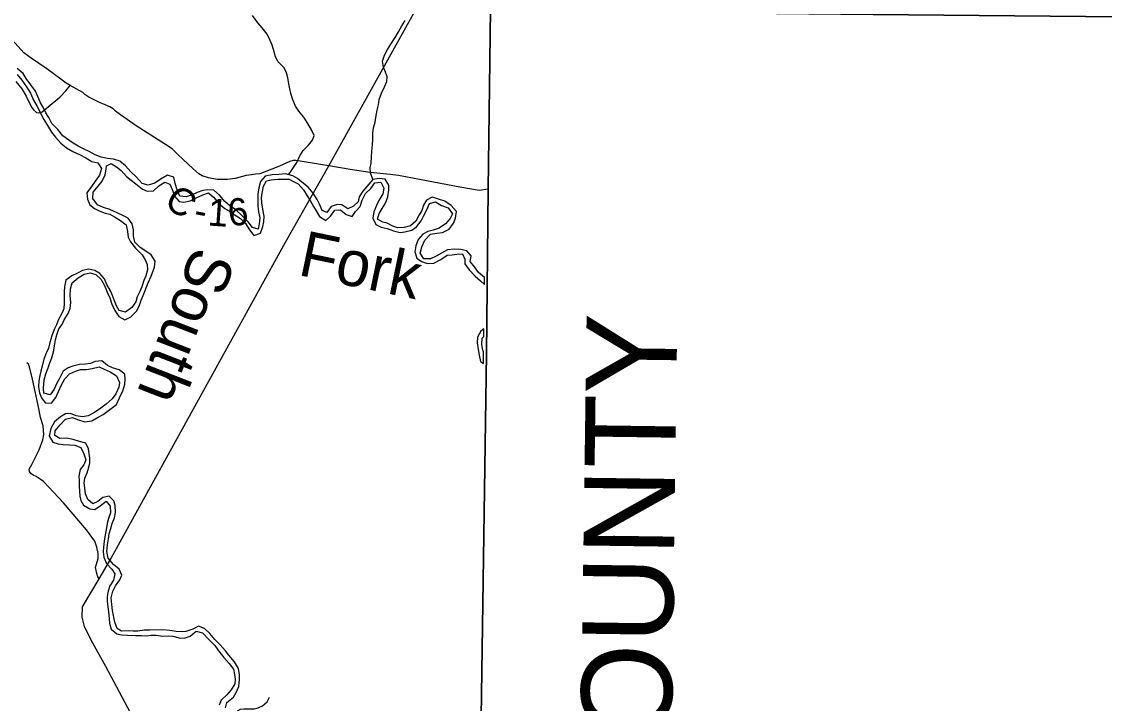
# Model space of a CAD drawing. Extents: x 2043100 to 2470832, y 443715 to 810583.
# Drawn here: x 2296308 to 2308244, y 675442 to 682957 of the extents above; entities that cross this region are included whole.
import ezdxf

# ---------------------------------------------------------------- set-up
doc = ezdxf.new("R2010")
doc.units = 0
for name, color, linetype in [('GM_X_Adjacent_County', 7, 'Continuous'), ('GM_X_Adjacent_County_Text', 7, 'Continuous'), ('GM_X_County', 7, 'Continuous'), ('GM_X_County_Road', 7, 'Continuous'), ('GM_X_County_Road_Text', 7, 'Continuous'), ('GM_X_Minor_River', 7, 'Continuous'), ('GM_X_Minor_River_Text', 7, 'Continuous'), ('GM_X_State_Route', 7, 'Continuous'), ('GM_X_Township', 7, 'Continuous'), ('GM_X_Township_Road', 7, 'Continuous')]:
    doc.layers.add(name, color=color, linetype=linetype)

msp = doc.modelspace()

# ---------------------------------------------------------------- linework, layer by layer
at = {"layer": 'GM_X_Adjacent_County'}
msp.add_lwpolyline([(2300714, 629163), (2300774, 635425), (2300814, 639567), (2300926, 645360), (2300953, 646723), (2300982, 648198), (2301002, 649256), (2301016, 650156), (2301098, 653379), (2301153, 655541), (2301153, 656155), (2301254, 663815), (2301288, 670486), (2301311, 672396), (2301315, 672683), (2301334, 673782), (2301360, 674291), (2301434, 679295), (2301452, 681110), (2301478, 683091), (2302497, 683068), (2305696, 683037), (2309205, 683004)], dxfattribs=at)
at = {"layer": 'GM_X_County'}
msp.add_lwpolyline([(2309205, 683004), (2305696, 683037), (2302497, 683068), (2301478, 683091), (2301452, 681110), (2301434, 679295), (2301360, 674291), (2301334, 673782), (2301315, 672683), (2301311, 672396), (2301288, 670486), (2301254, 663815), (2301153, 656155), (2301153, 655541), (2301098, 653379), (2301016, 650156), (2301002, 649256), (2300982, 648198), (2300953, 646723), (2300926, 645360), (2300814, 639567), (2300774, 635425), (2300714, 629163)], dxfattribs=at)
at = {"layer": 'GM_X_County_Road'}
for points in [[(2296842, 682253), (2296800, 682279), (2296741, 682322), (2296584, 682436), (2296413, 682553), (2296333, 682614), (2296236, 682722), (2296143, 682821), (2296111, 682855), (2296064, 682889)], [(2296243, 682299), (2296311, 682217), (2296356, 682137), (2296415, 682015), (2296439, 681984), (2296473, 681956), (2296495, 681952), (2296535, 681964), (2296599, 682017), (2296729, 682126), (2296796, 682194), (2296842, 682253)], [(2299695, 681368), (2299601, 681382), (2299380, 681420), (2299332, 681426), (2299302, 681426), (2299266, 681415), (2299152, 681365), (2298980, 681297), (2298934, 681279), (2298886, 681275), (2298840, 681268), (2298782, 681260), (2298662, 681229), (2298578, 681216), (2298464, 681217), (2298368, 681237), (2298299, 681258), (2298263, 681278), (2298195, 681338), (2298033, 681489), (2297967, 681555), (2297892, 681604), (2297572, 681807), (2297399, 681930), (2297341, 681972), (2297315, 681995), (2297280, 682017), (2297230, 682039), (2297160, 682069), (2297047, 682124), (2297005, 682156), (2296983, 682176), (2296949, 682195), (2296908, 682215), (2296842, 682253)], [(2301452, 681110), (2301350, 681095), (2301137, 681132), (2300694, 681217), (2300461, 681261), (2300369, 681271), (2300150, 681295), (2299930, 681328), (2299695, 681368)]]:
    msp.add_lwpolyline(points, dxfattribs=at)
at = {"layer": 'GM_X_Minor_River'}
for p, q in [((2297239, 681332), (2297243, 681368)), ((2301410, 680060), (2301411, 680136)), ((2301403, 679485), (2301404, 679570)), ((2301399, 679190), (2301401, 679316))]:
    msp.add_line(p, q, dxfattribs=at)
for points in [[(2299250, 681269), (2299289, 681329), (2299343, 681405), (2299374, 681479), (2299412, 681538), (2299472, 681594), (2299513, 681650), (2299531, 681701), (2299503, 681766), (2299464, 681836), (2299420, 681906), (2299362, 681972), (2299327, 682024), (2299297, 682096), (2299275, 682166), (2299264, 682218), (2299254, 682270), (2299244, 682338), (2299227, 682394), (2299201, 682448), (2299137, 682513), (2299106, 682569), (2299090, 682625), (2299068, 682697), (2299049, 682749), (2299013, 682821), (2298961, 682889), (2298912, 682945), (2298854, 683024)], [(2300178, 681217), (2300153, 681292), (2300149, 681344), (2300160, 681398), (2300166, 681468), (2300170, 681526), (2300175, 681600), (2300179, 681660), (2300180, 681731), (2300188, 681787), (2300204, 681849), (2300213, 681899), (2300229, 681981), (2300241, 682041), (2300250, 682098), (2300276, 682168), (2300309, 682238), (2300333, 682296), (2300337, 682350), (2300318, 682402), (2300298, 682454), (2300286, 682520), (2300307, 682587), (2300343, 682651), (2300377, 682709), (2300426, 682782), (2300464, 682844), (2300501, 682912), (2300537, 682969)], [(2300689, 680826), (2300652, 680756), (2300594, 680708), (2300526, 680687), (2300454, 680683), (2300400, 680702), (2300338, 680736), (2300288, 680746), (2300230, 680778), (2300251, 680844), (2300281, 680898), (2300319, 680956), (2300344, 681025), (2300356, 681101), (2300356, 681155), (2300315, 681221), (2300251, 681228), (2300179, 681218), (2300070, 681087), (2300027, 681027), (2300017, 680972), (2299965, 680922), (2299903, 680894), (2299837, 680937), (2299785, 680941), (2299719, 680919), (2299674, 680852), (2299620, 680876), (2299593, 680944), (2299567, 680998), (2299523, 681066), (2299468, 681133), (2299398, 681189), (2299348, 681227), (2299298, 681256), (2299216, 681278), (2299144, 681274), (2299068, 681267), (2298992, 681253), (2298942, 681196), (2298923, 681124), (2298913, 681056), (2298912, 680992), (2298912, 680924), (2298920, 680860), (2298935, 680794), (2298927, 680728), (2298917, 680671), (2298853, 680689), (2298805, 680751), (2298735, 680822), (2298670, 680884), (2298600, 680930), (2298548, 680976), (2298490, 681043), (2298425, 681101), (2298359, 681103), (2298305, 681096), (2298242, 681072), (2298186, 681049), (2298122, 681025), (2298050, 681035), (2298022, 681105), (2297999, 681173), (2297985, 681241), (2297917, 681264), (2297847, 681226), (2297777, 681177), (2297704, 681153), (2297635, 681174), (2297569, 681246), (2297511, 681302), (2297451, 681366), (2297390, 681419), (2297322, 681443), (2297256, 681449), (2297184, 681462), (2297118, 681488), (2297052, 681525), (2296998, 681551), (2296930, 681585), (2296877, 681618), (2296827, 681650), (2296763, 681700), (2296705, 681768), (2296642, 681835), (2296606, 681899), (2296576, 681953), (2296547, 682007), (2296517, 682061), (2296487, 682131), (2296460, 682191), (2296408, 682259), (2296358, 682330), (2296323, 682384), (2296257, 682440)], [(2296260, 682376), (2296308, 682314), (2296360, 682240), (2296407, 682170), (2296437, 682091), (2296479, 682023), (2296552, 681879), (2296593, 681811), (2296637, 681739), (2296681, 681683), (2296738, 681618), (2296802, 681566), (2296872, 681524), (2296944, 681493), (2297014, 681455), (2297080, 681417), (2297147, 681400), (2297187, 681338), (2297165, 681264), (2297120, 681199), (2297078, 681139), (2297027, 681071), (2297033, 681001), (2297061, 680939), (2297111, 680897), (2297164, 680871), (2297230, 680847), (2297280, 680834), (2297332, 680806), (2297396, 680764), (2297460, 680719), (2297475, 680643), (2297483, 680581), (2297507, 680529), (2297562, 680459), (2297636, 680387), (2297670, 680333), (2297693, 680279), (2297695, 680223), (2297677, 680155), (2297656, 680105), (2297634, 680035), (2297610, 679983), (2297583, 679922), (2297565, 679870), (2297521, 679806), (2297452, 679753), (2297384, 679771), (2297354, 679825), (2297331, 679879), (2297311, 679937), (2297289, 679991), (2297248, 680058), (2297220, 680122), (2297170, 680180), (2297113, 680214), (2297049, 680230), (2296978, 680215), (2296924, 680185), (2296860, 680154), (2296796, 680106), (2296781, 680034), (2296777, 679980), (2296775, 679921), (2296778, 679853), (2296774, 679791), (2296752, 679741), (2296711, 679667), (2296691, 679615), (2296668, 679562), (2296640, 679494), (2296620, 679420), (2296603, 679356), (2296579, 679303), (2296554, 679237), (2296536, 679173), (2296518, 679105), (2296507, 679055), (2296497, 678998), (2296493, 678930), (2296506, 678866), (2296526, 678810), (2296568, 678753), (2296636, 678751), (2296686, 678813), (2296715, 678878), (2296747, 678954), (2296785, 679018), (2296836, 679073), (2296902, 679103), (2296958, 679121), (2297024, 679122), (2297086, 679134), (2297162, 679153), (2297218, 679127)], [(2297243, 681368), (2297294, 681393), (2297355, 681357), (2297405, 681315), (2297465, 681251), (2297515, 681208), (2297566, 681168), (2297640, 681110), (2297692, 681089), (2297760, 681093), (2297819, 681147), (2297887, 681188), (2297943, 681166), (2297970, 681100), (2297994, 681032), (2298046, 680975), (2298096, 680967), (2298166, 680983), (2298232, 681014), (2298304, 681048), (2298368, 681069), (2298422, 681021), (2298482, 680953), (2298548, 680897), (2298599, 680868), (2298649, 680832), (2298719, 680786), (2298777, 680733), (2298820, 680661), (2298868, 680599), (2298940, 680625), (2298967, 680700), (2298979, 680750), (2298983, 680814), (2298968, 680890), (2298954, 680960), (2298953, 681014), (2298961, 681066), (2298973, 681142), (2299006, 681203), (2299060, 681215), (2299132, 681221), (2299202, 681222), (2299256, 681220), (2299306, 681196), (2299358, 681169), (2299415, 681103), (2299455, 681037), (2299487, 680985), (2299526, 680921), (2299554, 680870), (2299592, 680808), (2299660, 680766), (2299714, 680812), (2299760, 680879), (2299822, 680883), (2299884, 680831), (2299952, 680810), (2299988, 680864), (2300041, 680919), (2300061, 680989), (2300100, 681061), (2300158, 681118), (2300200, 681182), (2300269, 681188), (2300302, 681120), (2300290, 681058), (2300247, 680986), (2300219, 680932), (2300189, 680859), (2300178, 680791), (2300212, 680721), (2300272, 680692), (2300336, 680676), (2300408, 680650), (2300480, 680633), (2300532, 680639), (2300610, 680660), (2300662, 680694), (2300712, 680762), (2300739, 680813), (2300775, 680883), (2300804, 680951), (2300870, 680970), (2300938, 680930), (2301011, 680905), (2301059, 680839), (2301033, 680786), (2300982, 680728), (2300912, 680682), (2300844, 680657), (2300786, 680645), (2300732, 680616), (2300679, 680556), (2300653, 680484), (2300642, 680418), (2300666, 680350), (2300716, 680314), (2300784, 680292), (2300852, 680295), (2300930, 680335)], [(2297060, 678095), (2297061, 678145), (2297051, 678195), (2297043, 678249), (2297015, 678311), (2296944, 678330), (2296874, 678352), (2296798, 678365), (2296730, 678363), (2296672, 678395), (2296678, 678445), (2296732, 678511), (2296793, 678576), (2296867, 678592), (2296933, 678568), (2297003, 678547), (2297081, 678555), (2297153, 678598), (2297207, 678628), (2297280, 678683), (2297352, 678737), (2297385, 678809), (2297425, 678886), (2297446, 678960), (2297450, 679014), (2297444, 679072), (2297384, 679118), (2297309, 679142), (2297255, 679165), (2297191, 679219), (2297119, 679210), (2297067, 679188), (2297012, 679180), (2296944, 679177), (2296872, 679159), (2296820, 679141), (2296766, 679104), (2296729, 679030), (2296695, 678972), (2296667, 678907), (2296622, 678843), (2296552, 678863), (2296549, 678917), (2296555, 679007), (2296574, 679075), (2296600, 679139), (2296618, 679195), (2296641, 679252), (2296663, 679330), (2296671, 679384), (2296682, 679450), (2296696, 679504), (2296717, 679569), (2296753, 679619), (2296777, 679669), (2296822, 679739), (2296844, 679796), (2296850, 679862), (2296843, 679938), (2296845, 680012), (2296866, 680078), (2296930, 680133), (2296996, 680175), (2297062, 680188), (2297124, 680168), (2297184, 680114), (2297220, 680048), (2297251, 679976), (2297279, 679912), (2297303, 679842), (2297336, 679773), (2297380, 679707), (2297444, 679669), (2297512, 679704), (2297578, 679770), (2297607, 679830), (2297627, 679886), (2297647, 679939), (2297702, 680079), (2297735, 680150), (2297771, 680250), (2297780, 680318), (2297736, 680386), (2297676, 680426), (2297616, 680469), (2297555, 680525), (2297541, 680597), (2297541, 680663), (2297528, 680729), (2297482, 680789), (2297430, 680815), (2297360, 680850), (2297281, 680886), (2297211, 680909), (2297143, 680939), (2297091, 681009), (2297098, 681079), (2297152, 681145), (2297194, 681198), (2297227, 681270), (2297239, 681332)], [(2301411, 680136), (2301346, 680190), (2301302, 680253), (2301252, 680313), (2301263, 680375), (2301217, 680429), (2301149, 680447), (2301079, 680450), (2301003, 680440), (2300935, 680405), (2300876, 680373), (2300814, 680344), (2300740, 680344), (2300700, 680406), (2300719, 680476), (2300751, 680548), (2300814, 680613), (2300884, 680625), (2300948, 680632), (2301020, 680668), (2301069, 680737), (2301091, 680789), (2301101, 680863), (2301042, 680931), (2300974, 680980), (2300902, 681002), (2300832, 681022), (2300770, 680989), (2300737, 680935), (2300719, 680877), (2300689, 680826)], [(2300930, 680335), (2301000, 680382), (2301054, 680388), (2301105, 680394), (2301169, 680397), (2301192, 680337), (2301192, 680287), (2301242, 680223), (2301307, 680153), (2301367, 680100), (2301410, 680060)], [(2301404, 679570), (2301370, 679545), (2301335, 679478), (2301329, 679416), (2301339, 679342), (2301350, 679280), (2301368, 679210), (2301399, 679190)], [(2301401, 679316), (2301393, 679337), (2301383, 679399), (2301385, 679467), (2301403, 679485)], [(2297218, 679127), (2297282, 679095), (2297352, 679054), (2297388, 678978), (2297379, 678928), (2297347, 678855), (2297305, 678799), (2297240, 678741), (2297180, 678696), (2297110, 678650), (2297041, 678613), (2296979, 678599), (2296907, 678612), (2296845, 678638), (2296791, 678632), (2296735, 678601), (2296669, 678547), (2296628, 678472), (2296612, 678392), (2296653, 678322), (2296709, 678301), (2296765, 678295), (2296835, 678291), (2296893, 678288), (2296959, 678262), (2296995, 678192), (2297014, 678126), (2296992, 678070), (2296952, 678018), (2296937, 677948), (2296941, 677894), (2296943, 677837), (2296944, 677781), (2296950, 677727), (2296962, 677677), (2296989, 677625), (2297061, 677586), (2297113, 677580), (2297172, 677621), (2297240, 677671), (2297282, 677615), (2297287, 677543), (2297267, 677481), (2297250, 677425), (2297238, 677353), (2297228, 677300), (2297217, 677230), (2297209, 677164), (2297207, 677112), (2297212, 677054), (2297244, 676984), (2297302, 676920), (2297335, 676868), (2297321, 676798), (2297281, 676736), (2297260, 676680), (2297250, 676618), (2297251, 676563), (2297257, 676511), (2297265, 676447), (2297272, 676377), (2297278, 676327), (2297294, 676261), (2297358, 676208), (2297409, 676196), (2297476, 676192), (2297562, 676189), (2297628, 676189), (2297680, 676187), (2297734, 676192), (2297792, 676192), (2297866, 676183), (2297924, 676187), (2297976, 676183), (2298046, 676164), (2298098, 676160), (2298166, 676184), (2298230, 676237), (2298300, 676219), (2298370, 676144), (2298438, 676078), (2298479, 676020), (2298537, 675946), (2298597, 675881), (2298642, 675819), (2298656, 675761), (2298660, 675709), (2298657, 675655), (2298619, 675592), (2298569, 675534), (2298506, 675475), (2298486, 675421)], [(2298554, 675392), (2298570, 675452), (2298642, 675510), (2298673, 675560), (2298703, 675629), (2298708, 675705), (2298708, 675755), (2298700, 675827), (2298655, 675899), (2298591, 675971), (2298555, 676022), (2298498, 676088), (2298436, 676144), (2298384, 676210), (2298323, 676267), (2298259, 676291), (2298196, 676261), (2298118, 676232), (2298066, 676230), (2298012, 676232), (2297942, 676243), (2297866, 676251), (2297722, 676250), (2297660, 676247), (2297590, 676239), (2297536, 676237), (2297482, 676242), (2297410, 676238), (2297360, 676266), (2297334, 676336), (2297321, 676410), (2297311, 676466), (2297303, 676532), (2297294, 676606), (2297314, 676680), (2297343, 676736), (2297389, 676803), (2297411, 676855), (2297382, 676921), (2297320, 676972), (2297260, 677044), (2297247, 677116), (2297255, 677190), (2297264, 677257), (2297272, 677309), (2297292, 677369), (2297305, 677423), (2297331, 677487), (2297343, 677545), (2297340, 677622), (2297324, 677673), (2297272, 677727), (2297204, 677711), (2297146, 677666), (2297094, 677642), (2297038, 677690), (2297012, 677752), (2297003, 677818), (2296997, 677874), (2297005, 677926), (2297030, 677984), (2297048, 678044), (2297060, 678095)]]:
    msp.add_lwpolyline(points, dxfattribs=at)
at = {"layer": 'GM_X_State_Route'}
for points in [[(2300563, 682927), (2300660, 683103)], [(2297689, 674449), (2297690, 674451), (2297804, 674740), (2297806, 674746), (2297835, 674877), (2297849, 674935), (2297865, 674994), (2297851, 675050), (2297824, 675088), (2297793, 675116), (2297752, 675135), (2297632, 675176), (2297570, 675218), (2297236, 675848), (2297073, 676138), (2296999, 676288), (2296974, 676392), (2296980, 676506), (2297162, 676814), (2297276, 677008), (2297962, 678256), (2299218, 680527), (2299695, 681368), (2300563, 682927)]]:
    msp.add_lwpolyline(points, dxfattribs=at)
at = {"layer": 'GM_X_Township'}
msp.add_lwpolyline([(2291163, 672835), (2291207, 678355), (2291155, 683246), (2293608, 683205), (2295712, 683175), (2300660, 683103), (2301478, 683091), (2301452, 681110), (2301434, 679295), (2301360, 674291)], dxfattribs=at)
at = {"layer": 'GM_X_Township_Road'}
for points in [[(2297162, 676814), (2297148, 676838), (2297137, 676872), (2297121, 676940), (2297150, 677038), (2297151, 677094), (2297135, 677164), (2297126, 677198), (2297114, 677228), (2297021, 677354), (2296768, 677652), (2296547, 677887), (2296513, 677913), (2296467, 677942), (2296433, 677958), (2296408, 677974), (2296394, 677998), (2296390, 678022), (2296419, 678074), (2296502, 678235), (2296541, 678346), (2296551, 678404), (2296546, 678502), (2296517, 678592), (2296496, 678692), (2296427, 679014), (2296396, 679152), (2296383, 679180), (2296365, 679194)], [(2298667, 674442), (2298672, 674586), (2298674, 674793), (2298672, 675043), (2298675, 675316), (2298683, 675346), (2298693, 675362), (2298717, 675378), (2298757, 675381), (2298873, 675382), (2298917, 675394), (2298963, 675413), (2299013, 675457), (2299042, 675508)]]:
    msp.add_lwpolyline(points, dxfattribs=at)

# ---------------------------------------------------------------- texts
at = {"layer": 'GM_X_Adjacent_County_Text'}
msp.add_text('MONROE COUNTY', height=1000, rotation=89.2055, dxfattribs=at).set_placement((2303370, 667699))
at = {"layer": 'GM_X_County_Road_Text'}
for s, rotation, p in [('C', 324.1996, (2297863, 680939)), ('1', 355.8634, (2298352, 680711)), ('6', 6.6606, (2298598, 680699)), ('-', 349.2335, (2298193, 680739))]:
    msp.add_text(s, height=300, rotation=rotation, dxfattribs=at).set_placement(p)
at = {"layer": 'GM_X_Minor_River_Text'}
for s, height, rotation, p in [('Fork', 500, 348.2863, (2299342, 680167)), ('South', 499.9, 248.7547, (2298209, 680499))]:
    msp.add_text(s, height=height, rotation=rotation, dxfattribs=at).set_placement(p)

doc.saveas('drawing.dxf')
